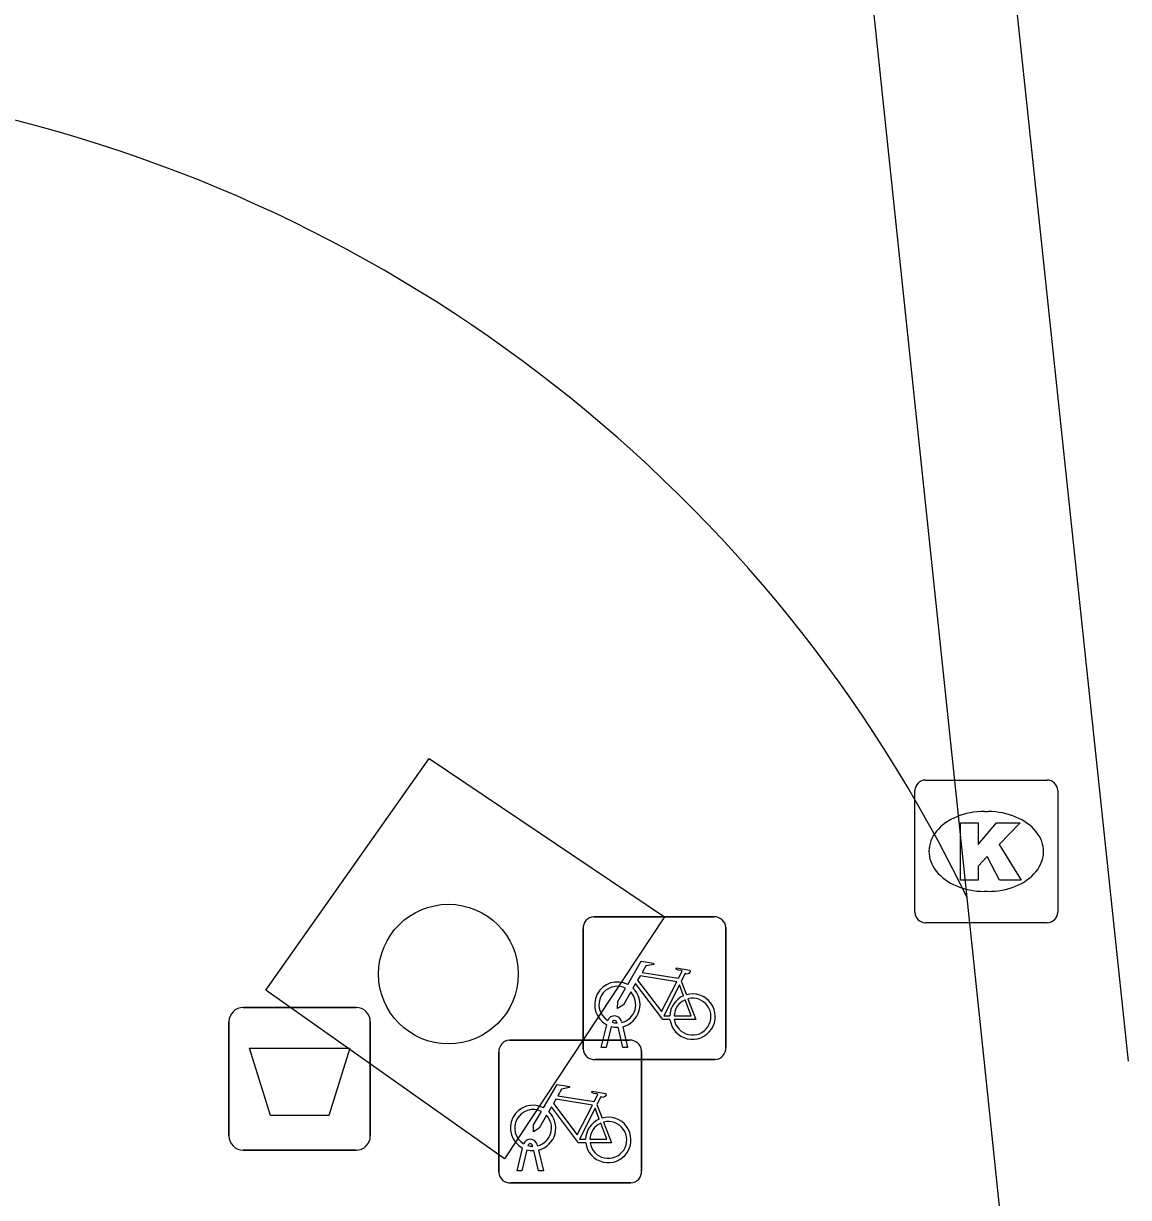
# Model space of a CAD drawing. Extents: x 160379 to 161131, y 383940 to 384849.
# Drawn here: x 161122.81 to 161130.55, y 384284.72 to 384292.94 of the extents above; entities that cross this region are included whole.
import ezdxf

# ---------------------------------------------------------------- set-up
doc = ezdxf.new("R2010")
doc.units = 0
for name, color, linetype in [('IMGEO_Afvalbak', 7, 'Continuous'), ('IMGEO_Boom', 7, 'Continuous'), ('IMGEO_Fietsenrek', 7, 'Continuous'), ('IMGEO_Fietspad_gesloten', 7, 'Continuous'), ('IMGEO_Fietspad_open', 7, 'Continuous'), ('IMGEO_Kolk', 7, 'Continuous'), ('IMGEO_Rijbaan_lokaal_open', 7, 'Continuous'), ('IMGEO_Voetpad_open', 7, 'Continuous')]:
    doc.layers.add(name, color=color, linetype=linetype)

msp = doc.modelspace()

# ---------------------------------------------------------------- linework, layer by layer
at = {"layer": 'IMGEO_Afvalbak'}
for p, q in [((161124.3521, 384286.0485), (161125.1419, 384286.0485)), ((161125.1419, 384286.0485), (161124.3521, 384286.0485)), ((161124.2521, 384285.1495), (161124.2521, 384285.9485)), ((161124.2521, 384285.9485), (161124.2521, 384285.1495)), ((161125.2419, 384285.9485), (161125.2419, 384285.1495)), ((161125.2419, 384285.1495), (161125.2419, 384285.9485)), ((161125.1419, 384285.0495), (161124.3521, 384285.0495)), ((161124.3521, 384285.0495), (161125.1419, 384285.0495))]:
    msp.add_line(p, q, dxfattribs=at)
msp.add_lwpolyline([(161124.3948, 384285.7634), (161125.0992, 384285.7634), (161124.9504, 384285.2925), (161124.5436, 384285.2925), (161124.3948, 384285.7634)], dxfattribs=at)
for centre, start, end in [((161124.3521, 384285.9485), 90, 180), ((161124.3521, 384285.9485), 90, 180), ((161125.1419, 384285.9485), 0, 90), ((161125.1419, 384285.9485), 360, 90), ((161124.3521, 384285.1495), 180, 270), ((161124.3521, 384285.1495), 180, 270), ((161125.1419, 384285.1495), 270, 0), ((161125.1419, 384285.1495), 270, 0)]:
    msp.add_arc(centre, 0.1, start, end, dxfattribs=at)
at = {"layer": 'IMGEO_Boom'}
msp.add_circle((161125.789, 384286.283), 0.4892, dxfattribs=at)
at = {"layer": 'IMGEO_Fietsenrek'}
for p, q in [((161126.8069, 384286.6835), (161127.6478, 384286.6835)), ((161127.6478, 384286.6835), (161126.8069, 384286.6835)), ((161126.7325, 384285.7589), (161126.7325, 384286.5998)), ((161126.7325, 384286.5998), (161126.7325, 384285.7589)), ((161127.7315, 384286.6091), (161127.7315, 384285.7682)), ((161127.7315, 384285.7682), (161127.7315, 384286.6091)), ((161127.4192, 384286.2332), (161127.4555, 384286.138)), ((161126.8595, 384285.7683), (161126.8978, 384285.9283)), ((161126.9282, 384285.9161), (161126.8929, 384285.7683)), ((161126.9699, 384285.9399), (161126.9689, 384285.9442)), ((161127.011, 384285.7683), (161126.9771, 384285.91)), ((161127.0006, 384285.9514), (161127.0024, 384285.9435)), ((161127.0094, 384285.9143), (161127.0444, 384285.7683)), ((161126.2169, 384285.8195), (161127.0578, 384285.8195)), ((161127.0578, 384285.8195), (161126.2169, 384285.8195)), ((161126.8929, 384285.7683), (161126.8595, 384285.7683)), ((161127.0444, 384285.7683), (161127.011, 384285.7683)), ((161127.1415, 384285.7451), (161127.1415, 384284.9042)), ((161127.1415, 384284.9042), (161127.1415, 384285.7451)), ((161126.1425, 384284.8949), (161126.1425, 384285.7358)), ((161126.1425, 384285.7358), (161126.1425, 384284.8949)), ((161127.6571, 384285.6845), (161126.8162, 384285.6845)), ((161126.8162, 384285.6845), (161127.6571, 384285.6845)), ((161126.8292, 384285.3692), (161126.8655, 384285.274)), ((161126.3799, 384285.0759), (161126.3789, 384285.0802)), ((161126.4106, 384285.0874), (161126.4124, 384285.0795)), ((161126.2695, 384284.9043), (161126.3078, 384285.0643)), ((161126.3382, 384285.0521), (161126.3029, 384284.9043)), ((161126.421, 384284.9043), (161126.3871, 384285.046)), ((161126.4194, 384285.0503), (161126.4544, 384284.9043)), ((161126.3029, 384284.9043), (161126.2695, 384284.9043)), ((161126.4544, 384284.9043), (161126.421, 384284.9043)), ((161127.0671, 384284.8205), (161126.2262, 384284.8205)), ((161126.2262, 384284.8205), (161127.0671, 384284.8205))]:
    msp.add_line(p, q, dxfattribs=at)
for points in [[(161127.0451, 384286.2102), (161127.1398, 384286.3737), (161127.226, 384286.3599), (161127.2277, 384286.3512), (161127.1716, 384286.3403), (161127.1454, 384286.295), (161127.4006, 384286.2542)], [(161127.4006, 384286.2542), (161127.4256, 384286.303), (161127.4205, 384286.307), (161127.3973, 384286.3107), (161127.3846, 384286.3182), (161127.3836, 384286.3213), (161127.3858, 384286.3259), (161127.4806, 384286.3108), (161127.4829, 384286.3005), (161127.4735, 384286.2881), (161127.4611, 384286.2817), (161127.4466, 384286.2879), (161127.4192, 384286.2332)], [(161127.3877, 384286.229), (161127.1309, 384286.27), (161127.1142, 384286.2412), (161127.2812, 384286.0209), (161127.3877, 384286.229)], [(161127.0658, 384286.1577), (161127.0142, 384286.0685), (161126.9743, 384286.0425), (161126.9755, 384286.09), (161127.03, 384286.1842)], [(161127.3408, 384285.9655), (161127.2911, 384285.9656), (161127.1004, 384286.2173), (161127.0814, 384286.1845)], [(161127.4357, 384286.131), (161127.4064, 384286.2078), (161127.297, 384285.9897), (161127.3397, 384285.9896)], [(161127.3697, 384285.9895), (161127.4896, 384285.9893), (161127.4464, 384286.1029)], [(161127.4662, 384286.1098), (161127.5212, 384285.9652), (161127.3711, 384285.9655)], [(161126.4551, 384285.3462), (161126.5498, 384285.5097), (161126.636, 384285.4959), (161126.6377, 384285.4872), (161126.5816, 384285.4763), (161126.5554, 384285.431), (161126.8106, 384285.3902)], [(161126.8106, 384285.3902), (161126.8356, 384285.439), (161126.8305, 384285.443), (161126.8073, 384285.4467), (161126.7946, 384285.4542), (161126.7936, 384285.4573), (161126.7958, 384285.4619), (161126.8906, 384285.4468), (161126.8929, 384285.4365), (161126.8835, 384285.4241), (161126.8711, 384285.4177), (161126.8566, 384285.4239), (161126.8292, 384285.3692)], [(161126.7508, 384285.1015), (161126.7011, 384285.1016), (161126.5104, 384285.3533), (161126.4914, 384285.3205)], [(161126.7977, 384285.365), (161126.5409, 384285.406), (161126.5242, 384285.3772), (161126.6912, 384285.1569), (161126.7977, 384285.365)], [(161126.8457, 384285.267), (161126.8164, 384285.3438), (161126.707, 384285.1257), (161126.7497, 384285.1256)], [(161126.4758, 384285.2937), (161126.4242, 384285.2045), (161126.3843, 384285.1785), (161126.3855, 384285.226), (161126.44, 384285.3202)], [(161126.8762, 384285.2458), (161126.9312, 384285.1012), (161126.7811, 384285.1015)], [(161126.7797, 384285.1255), (161126.8996, 384285.1253), (161126.8564, 384285.2389)]]:
    msp.add_lwpolyline(points, dxfattribs=at)
for centre, radius, start, end in [((161126.8102, 384286.6056), 0.0779, 92.4484, 184.28452), ((161126.8102, 384286.6056), 0.0779, 92.4484, 184.28452), ((161127.6536, 384286.6058), 0.0779, 2.4484, 94.28452), ((161127.6536, 384286.6058), 0.0779, 2.4484, 94.28452), ((161126.9721, 384286.0689), 0.159, 62.67661, 242.13685), ((161126.9721, 384286.0689), 0.129, 63.31916, 238.90302), ((161126.9721, 384286.0689), 0.129, 283.60429, 43.43025), ((161126.9721, 384286.0689), 0.159, 283.5766, 46.60424), ((161127.4987, 384285.9849), 0.159, 113.3408, 178.32165), ((161127.4987, 384285.9849), 0.159, 187.0065, 105.77075), ((161127.4987, 384285.9849), 0.129, 113.92302, 177.95563), ((161127.4987, 384285.9849), 0.129, 188.67146, 104.58832), ((161126.9519, 384285.9403), 0.0499, 12.8025, 158.69338), ((161126.9721, 384286.0689), 0.159, 253.99666, 271.78671), ((161126.9519, 384285.9403), 0.0174, 12.8025, 163.45023), ((161126.9721, 384286.0689), 0.129, 253.41502, 269.02044), ((161126.2202, 384285.7416), 0.0779, 92.4484, 184.28452), ((161126.2202, 384285.7416), 0.0779, 92.4484, 184.28452), ((161127.0636, 384285.7418), 0.0779, 2.4484, 94.28452), ((161127.0636, 384285.7418), 0.0779, 2.4484, 94.28452), ((161126.8104, 384285.7622), 0.0779, 182.4484, 274.28452), ((161126.8104, 384285.7622), 0.0779, 182.4484, 274.28452), ((161127.6538, 384285.7624), 0.0779, 272.4484, 4.28452), ((161127.6538, 384285.7624), 0.0779, 272.4484, 4.28452), ((161126.3821, 384285.2049), 0.159, 62.67661, 242.13685), ((161126.3821, 384285.2049), 0.129, 63.31916, 238.90302), ((161126.3821, 384285.2049), 0.129, 283.60429, 43.43025), ((161126.3821, 384285.2049), 0.159, 283.5766, 46.60424), ((161126.9087, 384285.1209), 0.159, 113.3408, 178.32165), ((161126.9087, 384285.1209), 0.159, 187.0065, 105.77075), ((161126.9087, 384285.1209), 0.129, 188.67146, 104.58832), ((161126.9087, 384285.1209), 0.129, 113.92302, 177.95563), ((161126.3619, 384285.0763), 0.0499, 12.8025, 158.69338), ((161126.3619, 384285.0763), 0.0174, 12.8025, 163.45023), ((161126.3821, 384285.2049), 0.129, 253.41502, 269.02044), ((161126.3821, 384285.2049), 0.159, 253.99666, 271.78671), ((161126.2204, 384284.8982), 0.0779, 182.4484, 274.28452), ((161126.2204, 384284.8982), 0.0779, 182.4484, 274.28452), ((161127.0638, 384284.8984), 0.0779, 272.4484, 4.28452), ((161127.0638, 384284.8984), 0.0779, 272.4484, 4.28452)]:
    msp.add_arc(centre, radius, start, end, dxfattribs=at)
at = {"layer": 'IMGEO_Fietspad_gesloten'}
msp.add_lwpolyline([(161130.5522, 384285.6726), (161129.833, 384292.455), (161129.561, 384295.021), (161129.166, 384298.139)], dxfattribs=at)
at = {"layer": 'IMGEO_Fietspad_open'}
msp.add_lwpolyline([(161129.421, 384286.818), (161129.535, 384285.729), (161130.144, 384279.89)], dxfattribs=at)
at = {"layer": 'IMGEO_Kolk'}
for p, q in [((161129.1299, 384287.6425), (161129.9821, 384287.6425)), ((161129.0555, 384286.7159), (161129.0555, 384287.5681)), ((161130.0565, 384287.5681), (161130.0565, 384286.7159)), ((161129.5435, 384287.4217), (161129.5685, 384287.4217)), ((161129.5655, 384286.8623), (161129.5406, 384286.8623)), ((161129.9821, 384286.6415), (161129.1299, 384286.6415))]:
    msp.add_line(p, q, dxfattribs=at)
for points in [[(161129.1299, 384287.6425), (161129.9821, 384287.6425)], [(161129.0555, 384286.7159), (161129.0555, 384287.5681)], [(161130.0565, 384287.5681), (161130.0565, 384286.7159)], [(161129.3757, 384287.342), (161129.4992, 384287.342), (161129.4992, 384287.1908), (161129.6288, 384287.342), (161129.7934, 384287.342), (161129.6473, 384287.1911), (161129.7999, 384286.942), (161129.6476, 384286.942), (161129.5633, 384287.1062), (161129.4992, 384287.0392), (161129.4992, 384286.942), (161129.3757, 384286.942), (161129.3757, 384287.342)], [(161129.9821, 384286.6415), (161129.1299, 384286.6415)]]:
    msp.add_lwpolyline(points, dxfattribs=at)
for centre, start, end in [((161129.132, 384287.566), 91.55205, 178.44795), ((161129.132, 384287.566), 91.55205, 178.44795), ((161129.98, 384287.566), 1.55205, 88.44795), ((161129.98, 384287.566), 1.55205, 88.44795), ((161129.132, 384286.718), 181.55205, 268.44795), ((161129.132, 384286.718), 181.55205, 268.44795), ((161129.98, 384286.718), 271.55205, 358.44795), ((161129.98, 384286.718), 271.55205, 358.44795)]:
    msp.add_arc(centre, 0.0765, start, end, dxfattribs=at)
for centre, major_axis, ratio, start_param, end_param in [((161129.542, 384287.142), (-0.3872, 0.002), 0.722429, 4.712389, 7.853982), ((161129.567, 384287.142), (-0.3901, 0.002), 0.717154, 1.570796, 4.712389)]:
    msp.add_ellipse(centre, major_axis=major_axis, ratio=ratio, start_param=start_param, end_param=end_param, dxfattribs=at)
at = {"layer": 'IMGEO_Rijbaan_lokaal_open'}
msp.add_lwpolyline([(161127.694, 384301.929), (161128.641, 384294.225), (161129.421, 384286.818)], dxfattribs=at)
msp.add_arc((161120.2466, 384282.392), 10.1863, 25.75412, 78.03683, dxfattribs=at)
at = {"layer": 'IMGEO_Voetpad_open'}
msp.add_lwpolyline([(161126.181, 384284.988), (161124.511, 384286.17), (161125.655, 384287.794), (161127.302, 384286.683), (161126.181, 384284.988)], dxfattribs=at)

doc.saveas('drawing.dxf')
